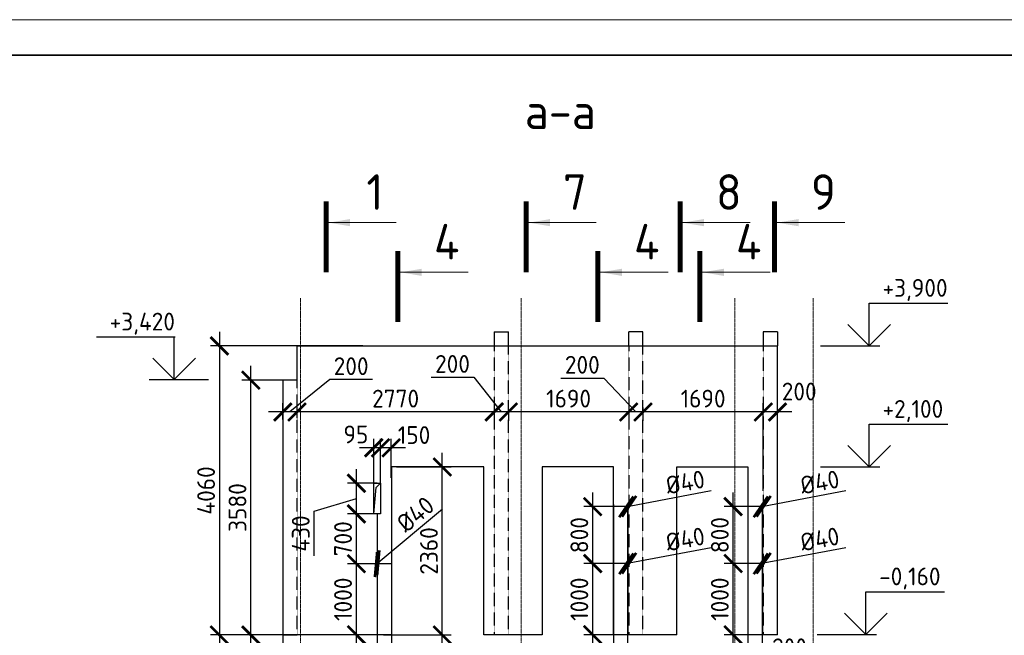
# Model space of a CAD drawing. Header units: millimetres. Extents: x 247266 to 730847, y -636031 to 10052.
# Tile 284 of 330: x 531180 to 545014, y -89465 to -80819. Entities that reach past the tile are written whole.
import ezdxf

# ---------------------------------------------------------------- set-up
doc = ezdxf.new("R2010")
doc.units = ezdxf.units.MM
for name, pattern in [('______5', [1100, 800, -100, 100, -100]), ('________', [0]), ('HIDDEN2', [4.7625, 3.175, -1.5875]), ('осевая', [50.8, 31.75, -6.35, 6.35, -6.35])]:
    doc.linetypes.add(name, pattern=pattern)
for name, color, linetype, lineweight in [('Standard', 7, 'Continuous', 25), ('Оси', 7, '______5', 18), ('ТОНКИЕ', 7, 'Continuous', 9), ('Узлы', 7, 'Continuous', 0)]:
    doc.layers.add(name, color=color, linetype=linetype, lineweight=lineweight)
doc.layers.add('РАЗМЕРЫ', color=7, linetype='Continuous')
doc.layers.add('ТОЛСТЫЕ_ОСНОВНЫЕ', color=7, linetype='Continuous')
doc.styles.add('GOST-2.304_Type-B', font='GOST_Common.ttf')
doc.dimstyles.new('СПДС', dxfattribs={"dimscale": 100, "dimtxt": 2.5, "dimasz": 2.5, "dimexe": 1.25, "dimexo": 0, "dimtad": 1, "dimdec": 0, "dimtxsty": 'GOST-2.304_Type-B', "dimblk": 'ARCHTICK', "dimcen": 2.5, "dimdle": 2, "dimadec": 0, "dimazin": 2, "dimtfac": 0.75, "dimtdec": 0, "dimtmove": 1, "dimatfit": 3, "dimfxl": 1, "dimtolj": 1, "dimarcsym": 1})

# ---------------------------------------------------------------- blocks, each defined once
blk = doc.blocks.new('*U3682')
at = {"layer": 'ТОЛСТЫЕ_ОСНОВНЫЕ', "lineweight": 35}
blk.add_lwpolyline([(20, 5), (836, 5), (836, 589), (20, 589)], close=True, dxfattribs=at)
at = {"layer": 'ТОНКИЕ'}
blk.add_lwpolyline([(0, 0), (841, 0), (841, 594), (0, 594)], close=True, dxfattribs=at)
blk = doc.blocks.new('_ArchTick')
at = {"color": 0, "linetype": 'ByBlock', "const_width": 0.15}
blk.add_lwpolyline([(-0.5, -0.5), (0.5, 0.5)], dxfattribs=at)
blk = doc.blocks.new('*D188')
at = {"layer": 'DEFPOINTS', "color": 0, "ltscale": 100}
for p in [(536473, -87101), (537117, -87101), (536293, -89461)]:
    blk.add_point(p, dxfattribs=at)
at = {"layer": 'РАЗМЕРЫ', "color": 0, "lineweight": -2}
for p, q in [((537117, -89661), (537117, -86901)), ((536473, -87101), (537242, -87101)), ((536293, -89461), (537242, -89461))]:
    blk.add_line(p, q, dxfattribs=at)
at = {"layer": 'РАЗМЕРЫ', "color": 0, "lineweight": -2, "ltscale": 100, "xscale": 250, "yscale": 250, "zscale": 250}
for p, rotation in [((537117, -87101), 90), ((537117, -89461), 270)]:
    blk.add_blockref('_ArchTick', p, dxfattribs=dict(at, rotation=rotation))
at = {"layer": 'РАЗМЕРЫ', "color": 0, "lineweight": 0, "ltscale": 100, "insert": (536930, -88281), "char_height": 250, "attachment_point": 5, "rotation": 90, "style": 'GOST-2.304_Type-B'}
blk.add_mtext('\\A1;2360', dxfattribs=at)
blk = doc.blocks.new('*D205')
at = {"layer": 'DEFPOINTS', "color": 0, "ltscale": 100}
for p in [(536002, -85401), (533986, -89461), (535740, -89461)]:
    blk.add_point(p, dxfattribs=at)
at = {"layer": 'РАЗМЕРЫ', "color": 0, "lineweight": -2}
for p, q in [((533986, -85201), (533986, -89661)), ((536002, -85401), (533861, -85401)), ((535740, -89461), (533861, -89461))]:
    blk.add_line(p, q, dxfattribs=at)
at = {"layer": 'РАЗМЕРЫ', "color": 0, "lineweight": -2, "ltscale": 100, "xscale": 250, "yscale": 250, "zscale": 250}
for p, rotation in [((533986, -85401), 90), ((533986, -89461), 270)]:
    blk.add_blockref('_ArchTick', p, dxfattribs=dict(at, rotation=rotation))
at = {"layer": 'РАЗМЕРЫ', "color": 0, "lineweight": 0, "ltscale": 100, "insert": (533799, -87431), "char_height": 250, "attachment_point": 5, "rotation": 90, "style": 'GOST-2.304_Type-B'}
blk.add_mtext('\\A1;4060', dxfattribs=at)
blk = doc.blocks.new('*D1306')
at = {"layer": 'DEFPOINTS', "color": 0, "ltscale": 100}
for p in [(534877, -89461), (535077, -90414), (534877, -90681)]:
    blk.add_point(p, dxfattribs=at)
at = {"layer": 'РАЗМЕРЫ', "color": 0, "lineweight": -2}
for p, q in [((534877, -89461), (534877, -90806)), ((535077, -90414), (535077, -90806)), ((535277, -90681), (534677, -90681)), ((534758, -91087), (534977, -90681)), ((534158, -91087), (534758, -91087))]:
    blk.add_line(p, q, dxfattribs=at)
at = {"layer": 'РАЗМЕРЫ', "color": 0, "lineweight": -2, "ltscale": 100, "xscale": 250, "yscale": 250, "zscale": 250, "rotation": 180}
blk.add_blockref('_ArchTick', (534877, -90681), dxfattribs=at)
at = {"layer": 'РАЗМЕРЫ', "color": 0, "lineweight": -2, "ltscale": 100, "xscale": 250, "yscale": 250, "zscale": 250}
blk.add_blockref('_ArchTick', (535077, -90681), dxfattribs=at)
at = {"layer": 'РАЗМЕРЫ', "color": 0, "lineweight": 0, "ltscale": 100, "insert": (534458, -90899), "char_height": 250, "attachment_point": 5, "style": 'GOST-2.304_Type-B'}
blk.add_mtext('\\A1;200', dxfattribs=at)
blk = doc.blocks.new('*D1307')
at = {"layer": 'DEFPOINTS', "color": 0, "ltscale": 100}
for p in [(541627, -86329), (541627, -87438), (541827, -87466)]:
    blk.add_point(p, dxfattribs=at)
at = {"layer": 'РАЗМЕРЫ', "color": 0, "lineweight": -2}
for p, q in [((541627, -87438), (541627, -86204)), ((541827, -87466), (541827, -86204)), ((542027, -86329), (541427, -86329))]:
    blk.add_line(p, q, dxfattribs=at)
at = {"layer": 'РАЗМЕРЫ', "color": 0, "lineweight": -2, "ltscale": 100, "xscale": 250, "yscale": 250, "zscale": 250, "rotation": 180}
blk.add_blockref('_ArchTick', (541627, -86329), dxfattribs=at)
at = {"layer": 'РАЗМЕРЫ', "color": 0, "lineweight": -2, "ltscale": 100, "xscale": 250, "yscale": 250, "zscale": 250}
blk.add_blockref('_ArchTick', (541827, -86329), dxfattribs=at)
at = {"layer": 'РАЗМЕРЫ', "color": 0, "lineweight": 0, "ltscale": 100, "insert": (542132, -86042), "char_height": 250, "attachment_point": 5, "style": 'GOST-2.304_Type-B'}
blk.add_mtext('\\A1;200', dxfattribs=at)
blk = doc.blocks.new('*D1308')
at = {"layer": 'DEFPOINTS', "color": 0, "ltscale": 100}
for p in [(539937, -86267), (539937, -86329), (541627, -87438)]:
    blk.add_point(p, dxfattribs=at)
at = {"layer": 'РАЗМЕРЫ', "color": 0, "lineweight": -2}
for p, q in [((539937, -86267), (539937, -86454)), ((541627, -87438), (541627, -86204)), ((541827, -86329), (539737, -86329))]:
    blk.add_line(p, q, dxfattribs=at)
at = {"layer": 'РАЗМЕРЫ', "color": 0, "lineweight": -2, "ltscale": 100, "xscale": 250, "yscale": 250, "zscale": 250, "rotation": 180}
blk.add_blockref('_ArchTick', (539937, -86329), dxfattribs=at)
at = {"layer": 'РАЗМЕРЫ', "color": 0, "lineweight": -2, "ltscale": 100, "xscale": 250, "yscale": 250, "zscale": 250}
blk.add_blockref('_ArchTick', (541627, -86329), dxfattribs=at)
at = {"layer": 'РАЗМЕРЫ', "color": 0, "lineweight": 0, "ltscale": 100, "insert": (540782, -86141), "char_height": 250, "attachment_point": 5, "style": 'GOST-2.304_Type-B'}
blk.add_mtext('\\A1;1690', dxfattribs=at)
blk = doc.blocks.new('*D1309')
at = {"layer": 'DEFPOINTS', "color": 0, "ltscale": 100}
for p in [(539737, -86274), (539937, -86267), (539737, -86329)]:
    blk.add_point(p, dxfattribs=at)
at = {"layer": 'РАЗМЕРЫ', "color": 0, "lineweight": -2}
for p, q in [((538785, -85854), (539385, -85854)), ((539385, -85854), (539837, -86329)), ((539737, -86274), (539737, -86454)), ((539937, -86267), (539937, -86454)), ((540137, -86329), (539537, -86329))]:
    blk.add_line(p, q, dxfattribs=at)
at = {"layer": 'РАЗМЕРЫ', "color": 0, "lineweight": -2, "ltscale": 100, "xscale": 250, "yscale": 250, "zscale": 250, "rotation": 180}
blk.add_blockref('_ArchTick', (539737, -86329), dxfattribs=at)
at = {"layer": 'РАЗМЕРЫ', "color": 0, "lineweight": -2, "ltscale": 100, "xscale": 250, "yscale": 250, "zscale": 250}
blk.add_blockref('_ArchTick', (539937, -86329), dxfattribs=at)
at = {"layer": 'РАЗМЕРЫ', "color": 0, "lineweight": 0, "ltscale": 100, "insert": (539085, -85666), "char_height": 250, "attachment_point": 5, "style": 'GOST-2.304_Type-B'}
blk.add_mtext('\\A1;200', dxfattribs=at)
blk = doc.blocks.new('*D1310')
at = {"layer": 'DEFPOINTS', "color": 0, "ltscale": 100}
for p in [(538047, -86309), (539737, -86274), (538047, -86329)]:
    blk.add_point(p, dxfattribs=at)
at = {"layer": 'РАЗМЕРЫ', "color": 0, "lineweight": -2}
for p, q in [((538047, -86309), (538047, -86454)), ((539737, -86274), (539737, -86454)), ((539937, -86329), (537847, -86329))]:
    blk.add_line(p, q, dxfattribs=at)
at = {"layer": 'РАЗМЕРЫ', "color": 0, "lineweight": -2, "ltscale": 100, "xscale": 250, "yscale": 250, "zscale": 250, "rotation": 180}
blk.add_blockref('_ArchTick', (538047, -86329), dxfattribs=at)
at = {"layer": 'РАЗМЕРЫ', "color": 0, "lineweight": -2, "ltscale": 100, "xscale": 250, "yscale": 250, "zscale": 250}
blk.add_blockref('_ArchTick', (539737, -86329), dxfattribs=at)
at = {"layer": 'РАЗМЕРЫ', "color": 0, "lineweight": 0, "ltscale": 100, "insert": (538892, -86141), "char_height": 250, "attachment_point": 5, "style": 'GOST-2.304_Type-B'}
blk.add_mtext('\\A1;1690', dxfattribs=at)
blk = doc.blocks.new('*D1311')
at = {"layer": 'DEFPOINTS', "color": 0, "ltscale": 100}
for p in [(537847, -86293), (538047, -86309), (537847, -86329)]:
    blk.add_point(p, dxfattribs=at)
at = {"layer": 'РАЗМЕРЫ', "color": 0, "lineweight": -2}
for p, q in [((536960, -85842), (537561, -85842)), ((537561, -85842), (537947, -86329)), ((537847, -86293), (537847, -86454)), ((538047, -86309), (538047, -86454)), ((538247, -86329), (537647, -86329))]:
    blk.add_line(p, q, dxfattribs=at)
at = {"layer": 'РАЗМЕРЫ', "color": 0, "lineweight": -2, "ltscale": 100, "xscale": 250, "yscale": 250, "zscale": 250, "rotation": 180}
blk.add_blockref('_ArchTick', (537847, -86329), dxfattribs=at)
at = {"layer": 'РАЗМЕРЫ', "color": 0, "lineweight": -2, "ltscale": 100, "xscale": 250, "yscale": 250, "zscale": 250}
blk.add_blockref('_ArchTick', (538047, -86329), dxfattribs=at)
at = {"layer": 'РАЗМЕРЫ', "color": 0, "lineweight": 0, "ltscale": 100, "insert": (537261, -85654), "char_height": 250, "attachment_point": 5, "style": 'GOST-2.304_Type-B'}
blk.add_mtext('\\A1;200', dxfattribs=at)
blk = doc.blocks.new('*D1312')
at = {"layer": 'DEFPOINTS', "color": 0, "ltscale": 100}
for p in [(537847, -86293), (535077, -86329), (535077, -86415)]:
    blk.add_point(p, dxfattribs=at)
at = {"layer": 'РАЗМЕРЫ', "color": 0, "lineweight": -2}
for p, q in [((535077, -86415), (535077, -86204)), ((537847, -86293), (537847, -86454)), ((538047, -86329), (534877, -86329))]:
    blk.add_line(p, q, dxfattribs=at)
at = {"layer": 'РАЗМЕРЫ', "color": 0, "lineweight": -2, "ltscale": 100, "xscale": 250, "yscale": 250, "zscale": 250, "rotation": 180}
blk.add_blockref('_ArchTick', (535077, -86329), dxfattribs=at)
at = {"layer": 'РАЗМЕРЫ', "color": 0, "lineweight": -2, "ltscale": 100, "xscale": 250, "yscale": 250, "zscale": 250}
blk.add_blockref('_ArchTick', (537847, -86329), dxfattribs=at)
at = {"layer": 'РАЗМЕРЫ', "color": 0, "lineweight": 0, "ltscale": 100, "insert": (536462, -86141), "char_height": 250, "attachment_point": 5, "style": 'GOST-2.304_Type-B'}
blk.add_mtext('\\A1;2770', dxfattribs=at)
blk = doc.blocks.new('*D1313')
at = {"layer": 'DEFPOINTS', "color": 0, "ltscale": 100}
for p in [(534877, -86329), (534877, -86433), (535077, -86415)]:
    blk.add_point(p, dxfattribs=at)
at = {"layer": 'РАЗМЕРЫ', "color": 0, "lineweight": -2}
for p, q in [((535536, -85874), (534977, -86329)), ((536137, -85874), (535536, -85874)), ((534877, -86433), (534877, -86204)), ((535077, -86415), (535077, -86204)), ((535277, -86329), (534677, -86329))]:
    blk.add_line(p, q, dxfattribs=at)
at = {"layer": 'РАЗМЕРЫ', "color": 0, "lineweight": -2, "ltscale": 100, "xscale": 250, "yscale": 250, "zscale": 250, "rotation": 180}
blk.add_blockref('_ArchTick', (534877, -86329), dxfattribs=at)
at = {"layer": 'РАЗМЕРЫ', "color": 0, "lineweight": -2, "ltscale": 100, "xscale": 250, "yscale": 250, "zscale": 250}
blk.add_blockref('_ArchTick', (535077, -86329), dxfattribs=at)
at = {"layer": 'РАЗМЕРЫ', "color": 0, "lineweight": 0, "ltscale": 100, "insert": (535837, -85686), "char_height": 250, "attachment_point": 5, "style": 'GOST-2.304_Type-B'}
blk.add_mtext('\\A1;200', dxfattribs=at)
blk = doc.blocks.new('*D1314')
at = {"layer": 'DEFPOINTS', "color": 0, "ltscale": 100}
for p in [(541412, -87628), (541612, -87658), (541412, -89804)]:
    blk.add_point(p, dxfattribs=at)
at = {"layer": 'РАЗМЕРЫ', "color": 0, "lineweight": -2}
for p, q in [((541412, -87628), (541412, -89929)), ((541612, -87658), (541612, -89929)), ((541812, -89804), (541212, -89804))]:
    blk.add_line(p, q, dxfattribs=at)
at = {"layer": 'РАЗМЕРЫ', "color": 0, "lineweight": -2, "ltscale": 100, "xscale": 250, "yscale": 250, "zscale": 250, "rotation": 180}
blk.add_blockref('_ArchTick', (541412, -89804), dxfattribs=at)
at = {"layer": 'РАЗМЕРЫ', "color": 0, "lineweight": -2, "ltscale": 100, "xscale": 250, "yscale": 250, "zscale": 250}
blk.add_blockref('_ArchTick', (541612, -89804), dxfattribs=at)
at = {"layer": 'РАЗМЕРЫ', "color": 0, "lineweight": 0, "ltscale": 100, "insert": (541996, -89634), "char_height": 250, "attachment_point": 5, "style": 'GOST-2.304_Type-B'}
blk.add_mtext('\\A1;200', dxfattribs=at)
blk = doc.blocks.new('*D1315')
at = {"layer": 'DEFPOINTS', "color": 0, "ltscale": 100}
for p in [(541204, -88458), (541612, -88458), (541491, -89457)]:
    blk.add_point(p, dxfattribs=at)
at = {"layer": 'РАЗМЕРЫ', "color": 0, "lineweight": -2}
for p, q in [((541204, -89657), (541204, -88258)), ((541612, -88458), (541079, -88458)), ((541491, -89457), (541079, -89457))]:
    blk.add_line(p, q, dxfattribs=at)
at = {"layer": 'РАЗМЕРЫ', "color": 0, "lineweight": -2, "ltscale": 100, "xscale": 250, "yscale": 250, "zscale": 250}
for p, rotation in [((541204, -88458), 90), ((541204, -89457), 270)]:
    blk.add_blockref('_ArchTick', p, dxfattribs=dict(at, rotation=rotation))
at = {"layer": 'РАЗМЕРЫ', "color": 0, "lineweight": 0, "ltscale": 100, "insert": (541017, -88958), "char_height": 250, "attachment_point": 5, "rotation": 90, "style": 'GOST-2.304_Type-B'}
blk.add_mtext('\\A1;1000', dxfattribs=at)
blk = doc.blocks.new('*D1316')
at = {"layer": 'DEFPOINTS', "color": 0, "ltscale": 100}
for p in [(541204, -87658), (541612, -87658), (541412, -88458)]:
    blk.add_point(p, dxfattribs=at)
at = {"layer": 'РАЗМЕРЫ', "color": 0, "lineweight": -2}
for p, q in [((541204, -88658), (541204, -87458)), ((541612, -87658), (541079, -87658)), ((541412, -88458), (541079, -88458))]:
    blk.add_line(p, q, dxfattribs=at)
at = {"layer": 'РАЗМЕРЫ', "color": 0, "lineweight": -2, "ltscale": 100, "xscale": 250, "yscale": 250, "zscale": 250}
for p, rotation in [((541204, -87658), 90), ((541204, -88458), 270)]:
    blk.add_blockref('_ArchTick', p, dxfattribs=dict(at, rotation=rotation))
at = {"layer": 'РАЗМЕРЫ', "color": 0, "lineweight": 0, "ltscale": 100, "insert": (541017, -88058), "char_height": 250, "attachment_point": 5, "rotation": 90, "style": 'GOST-2.304_Type-B'}
blk.add_mtext('\\A1;800', dxfattribs=at)
blk = doc.blocks.new('*D1317')
at = {"layer": 'РАЗМЕРЫ', "color": 0, "lineweight": -2}
for p in [(542787, -87437), (541593, -87661)]:
    blk.add_line(p, (541632, -87654), dxfattribs=at)
at = {"layer": 'РАЗМЕРЫ', "color": 0, "lineweight": -2, "ltscale": 100, "xscale": 250, "yscale": 250, "zscale": 250}
for p, rotation in [((541593, -87661), 10.65353269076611), ((541632, -87654), 190.6535326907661)]:
    blk.add_blockref('_ArchTick', p, dxfattribs=dict(at, rotation=rotation))
at = {"layer": 'РАЗМЕРЫ', "color": 0, "ltscale": 100, "insert": (542421, -87315), "char_height": 250, "attachment_point": 5, "rotation": 10.6535, "style": 'GOST-2.304_Type-B'}
blk.add_mtext('\\A1;%%c40', dxfattribs=at)
blk = doc.blocks.new('*D1318')
at = {"layer": 'РАЗМЕРЫ', "color": 0, "lineweight": -2}
for p in [(542787, -88237), (541593, -88461)]:
    blk.add_line(p, (541632, -88454), dxfattribs=at)
at = {"layer": 'РАЗМЕРЫ', "color": 0, "lineweight": -2, "ltscale": 100, "xscale": 250, "yscale": 250, "zscale": 250}
for p, rotation in [((541593, -88461), 10.65353269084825), ((541632, -88454), 190.6535326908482)]:
    blk.add_blockref('_ArchTick', p, dxfattribs=dict(at, rotation=rotation))
at = {"layer": 'РАЗМЕРЫ', "color": 0, "ltscale": 100, "insert": (542421, -88115), "char_height": 250, "attachment_point": 5, "rotation": 10.6535, "style": 'GOST-2.304_Type-B'}
blk.add_mtext('\\A1;%%c40', dxfattribs=at)
blk = doc.blocks.new('*D1321')
at = {"layer": 'DEFPOINTS', "color": 0, "ltscale": 100}
for p in [(539522, -87628), (539722, -87658), (539522, -89779)]:
    blk.add_point(p, dxfattribs=at)
at = {"layer": 'РАЗМЕРЫ', "color": 0, "lineweight": -2}
for p, q in [((539522, -87628), (539522, -89904)), ((539722, -87658), (539722, -89904)), ((539223, -90106), (539622, -89779)), ((539922, -89779), (539322, -89779)), ((538623, -90106), (539223, -90106))]:
    blk.add_line(p, q, dxfattribs=at)
at = {"layer": 'РАЗМЕРЫ', "color": 0, "lineweight": -2, "ltscale": 100, "xscale": 250, "yscale": 250, "zscale": 250, "rotation": 180}
blk.add_blockref('_ArchTick', (539522, -89779), dxfattribs=at)
at = {"layer": 'РАЗМЕРЫ', "color": 0, "lineweight": -2, "ltscale": 100, "xscale": 250, "yscale": 250, "zscale": 250}
blk.add_blockref('_ArchTick', (539722, -89779), dxfattribs=at)
at = {"layer": 'РАЗМЕРЫ', "color": 0, "lineweight": 0, "ltscale": 100, "insert": (538923, -89918), "char_height": 250, "attachment_point": 5, "style": 'GOST-2.304_Type-B'}
blk.add_mtext('\\A1;200', dxfattribs=at)
blk = doc.blocks.new('*D1322')
at = {"layer": 'DEFPOINTS', "color": 0, "ltscale": 100}
for p in [(539231, -88458), (539722, -88458), (539601, -89457)]:
    blk.add_point(p, dxfattribs=at)
at = {"layer": 'РАЗМЕРЫ', "color": 0, "lineweight": -2}
for p, q in [((539231, -89657), (539231, -88258)), ((539722, -88458), (539106, -88458)), ((539601, -89457), (539106, -89457))]:
    blk.add_line(p, q, dxfattribs=at)
at = {"layer": 'РАЗМЕРЫ', "color": 0, "lineweight": -2, "ltscale": 100, "xscale": 250, "yscale": 250, "zscale": 250}
for p, rotation in [((539231, -88458), 90), ((539231, -89457), 270)]:
    blk.add_blockref('_ArchTick', p, dxfattribs=dict(at, rotation=rotation))
at = {"layer": 'РАЗМЕРЫ', "color": 0, "lineweight": 0, "ltscale": 100, "insert": (539043, -88958), "char_height": 250, "attachment_point": 5, "rotation": 90, "style": 'GOST-2.304_Type-B'}
blk.add_mtext('\\A1;1000', dxfattribs=at)
blk = doc.blocks.new('*D1319')
at = {"layer": 'DEFPOINTS', "color": 0, "ltscale": 100}
for p in [(539231, -87658), (539722, -87658), (539522, -88458)]:
    blk.add_point(p, dxfattribs=at)
at = {"layer": 'РАЗМЕРЫ', "color": 0, "lineweight": -2}
for p, q in [((539231, -88658), (539231, -87458)), ((539722, -87658), (539106, -87658)), ((539522, -88458), (539106, -88458))]:
    blk.add_line(p, q, dxfattribs=at)
at = {"layer": 'РАЗМЕРЫ', "color": 0, "lineweight": -2, "ltscale": 100, "xscale": 250, "yscale": 250, "zscale": 250}
for p, rotation in [((539231, -87658), 90), ((539231, -88458), 270)]:
    blk.add_blockref('_ArchTick', p, dxfattribs=dict(at, rotation=rotation))
at = {"layer": 'РАЗМЕРЫ', "color": 0, "lineweight": 0, "ltscale": 100, "insert": (539043, -88058), "char_height": 250, "attachment_point": 5, "rotation": 90, "style": 'GOST-2.304_Type-B'}
blk.add_mtext('\\A1;800', dxfattribs=at)
blk = doc.blocks.new('*D1323')
at = {"layer": 'РАЗМЕРЫ', "color": 0, "lineweight": -2}
for p in [(540897, -87437), (539703, -87661)]:
    blk.add_line(p, (539742, -87654), dxfattribs=at)
at = {"layer": 'РАЗМЕРЫ', "color": 0, "lineweight": -2, "ltscale": 100, "xscale": 250, "yscale": 250, "zscale": 250}
for p, rotation in [((539703, -87661), 10.65353269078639), ((539742, -87654), 190.6535326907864)]:
    blk.add_blockref('_ArchTick', p, dxfattribs=dict(at, rotation=rotation))
at = {"layer": 'РАЗМЕРЫ', "color": 0, "ltscale": 100, "insert": (540531, -87315), "char_height": 250, "attachment_point": 5, "rotation": 10.6535, "style": 'GOST-2.304_Type-B'}
blk.add_mtext('\\A1;%%c40', dxfattribs=at)
blk = doc.blocks.new('*D1320')
at = {"layer": 'РАЗМЕРЫ', "color": 0, "lineweight": -2}
for p in [(540897, -88237), (539703, -88461)]:
    blk.add_line(p, (539742, -88454), dxfattribs=at)
at = {"layer": 'РАЗМЕРЫ', "color": 0, "lineweight": -2, "ltscale": 100, "xscale": 250, "yscale": 250, "zscale": 250}
for p, rotation in [((539703, -88461), 10.6535326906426), ((539742, -88454), 190.6535326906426)]:
    blk.add_blockref('_ArchTick', p, dxfattribs=dict(at, rotation=rotation))
at = {"layer": 'РАЗМЕРЫ', "color": 0, "ltscale": 100, "insert": (540531, -88115), "char_height": 250, "attachment_point": 5, "rotation": 10.6535, "style": 'GOST-2.304_Type-B'}
blk.add_mtext('\\A1;%%c40', dxfattribs=at)
blk = doc.blocks.new('*D1324')
at = {"layer": 'DEFPOINTS', "color": 0, "ltscale": 100}
for p in [(536402, -87660), (536202, -87760), (536202, -89781)]:
    blk.add_point(p, dxfattribs=at)
at = {"layer": 'РАЗМЕРЫ', "color": 0, "lineweight": -2}
for p, q in [((536402, -87660), (536402, -89906)), ((536202, -87760), (536202, -89906)), ((535903, -90107), (536302, -89781)), ((536602, -89781), (536002, -89781)), ((535303, -90107), (535903, -90107))]:
    blk.add_line(p, q, dxfattribs=at)
at = {"layer": 'РАЗМЕРЫ', "color": 0, "lineweight": -2, "ltscale": 100, "xscale": 250, "yscale": 250, "zscale": 250, "rotation": 180}
blk.add_blockref('_ArchTick', (536202, -89781), dxfattribs=at)
at = {"layer": 'РАЗМЕРЫ', "color": 0, "lineweight": -2, "ltscale": 100, "xscale": 250, "yscale": 250, "zscale": 250}
blk.add_blockref('_ArchTick', (536402, -89781), dxfattribs=at)
at = {"layer": 'РАЗМЕРЫ', "color": 0, "lineweight": 0, "ltscale": 100, "insert": (535603, -89920), "char_height": 250, "attachment_point": 5, "style": 'GOST-2.304_Type-B'}
blk.add_mtext('\\A1;200', dxfattribs=at)
blk = doc.blocks.new('*D1325')
at = {"layer": 'DEFPOINTS', "color": 0, "ltscale": 100}
for p in [(535911, -88460), (536402, -88460), (536281, -89459)]:
    blk.add_point(p, dxfattribs=at)
at = {"layer": 'РАЗМЕРЫ', "color": 0, "lineweight": -2}
for p, q in [((535911, -89659), (535911, -88260)), ((536402, -88460), (535786, -88460)), ((536281, -89459), (535786, -89459))]:
    blk.add_line(p, q, dxfattribs=at)
at = {"layer": 'РАЗМЕРЫ', "color": 0, "lineweight": -2, "ltscale": 100, "xscale": 250, "yscale": 250, "zscale": 250}
for p, rotation in [((535911, -88460), 90), ((535911, -89459), 270)]:
    blk.add_blockref('_ArchTick', p, dxfattribs=dict(at, rotation=rotation))
at = {"layer": 'РАЗМЕРЫ', "color": 0, "lineweight": 0, "ltscale": 100, "insert": (535723, -88959), "char_height": 250, "attachment_point": 5, "rotation": 90, "style": 'GOST-2.304_Type-B'}
blk.add_mtext('\\A1;1000', dxfattribs=at)
blk = doc.blocks.new('*D1326')
at = {"layer": 'DEFPOINTS', "color": 0, "ltscale": 100}
for p in [(535911, -87760), (536154, -87760), (536202, -88460)]:
    blk.add_point(p, dxfattribs=at)
at = {"layer": 'РАЗМЕРЫ', "color": 0, "lineweight": -2}
for p, q in [((535911, -88660), (535911, -87560)), ((536154, -87760), (535786, -87760)), ((536202, -88460), (535786, -88460))]:
    blk.add_line(p, q, dxfattribs=at)
at = {"layer": 'РАЗМЕРЫ', "color": 0, "lineweight": -2, "ltscale": 100, "xscale": 250, "yscale": 250, "zscale": 250}
for p, rotation in [((535911, -87760), 90), ((535911, -88460), 270)]:
    blk.add_blockref('_ArchTick', p, dxfattribs=dict(at, rotation=rotation))
at = {"layer": 'РАЗМЕРЫ', "color": 0, "lineweight": 0, "ltscale": 100, "insert": (535723, -88110), "char_height": 250, "attachment_point": 5, "rotation": 90, "style": 'GOST-2.304_Type-B'}
blk.add_mtext('\\A1;700', dxfattribs=at)
blk = doc.blocks.new('*D1327')
at = {"layer": 'РАЗМЕРЫ', "color": 0, "lineweight": -2}
for p in [(537120, -87693), (536187, -88472)]:
    blk.add_line(p, (536217, -88447), dxfattribs=at)
at = {"layer": 'РАЗМЕРЫ', "color": 0, "lineweight": -2, "ltscale": 100, "xscale": 250, "yscale": 250, "zscale": 250}
for p, rotation in [((536217, -88447), 219.8535653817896), ((536187, -88472), 39.85356538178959)]:
    blk.add_blockref('_ArchTick', p, dxfattribs=dict(at, rotation=rotation))
at = {"layer": 'РАЗМЕРЫ', "color": 0, "ltscale": 100, "insert": (536740, -87766), "char_height": 250, "attachment_point": 5, "rotation": 39.8536, "style": 'GOST-2.304_Type-B'}
blk.add_mtext('\\A1;%%c40', dxfattribs=at)
blk = doc.blocks.new('*D1328')
at = {"layer": 'DEFPOINTS', "color": 0, "ltscale": 100}
for p in [(535911, -87330), (536202, -87330), (536154, -87760)]:
    blk.add_point(p, dxfattribs=at)
at = {"layer": 'РАЗМЕРЫ', "color": 0, "lineweight": -2}
for p, q in [((535911, -87960), (535911, -87130)), ((536202, -87330), (535786, -87330)), ((535317, -87723), (535911, -87545)), ((535317, -88348), (535317, -87723)), ((536154, -87760), (535786, -87760))]:
    blk.add_line(p, q, dxfattribs=at)
at = {"layer": 'РАЗМЕРЫ', "color": 0, "lineweight": -2, "ltscale": 100, "xscale": 250, "yscale": 250, "zscale": 250}
for p, rotation in [((535911, -87330), 90), ((535911, -87760), 270)]:
    blk.add_blockref('_ArchTick', p, dxfattribs=dict(at, rotation=rotation))
at = {"layer": 'РАЗМЕРЫ', "color": 0, "lineweight": 0, "ltscale": 100, "insert": (535129, -88036), "char_height": 250, "attachment_point": 5, "rotation": 90, "style": 'GOST-2.304_Type-B'}
blk.add_mtext('\\A1;430', dxfattribs=at)
blk = doc.blocks.new('*D1329')
at = {"layer": 'DEFPOINTS', "color": 0, "ltscale": 100}
for p in [(536249, -86832), (536400, -87254), (536249, -87330)]:
    blk.add_point(p, dxfattribs=at)
at = {"layer": 'РАЗМЕРЫ', "color": 0, "lineweight": -2}
for p, q in [((536249, -87330), (536249, -86707)), ((536400, -87254), (536400, -86707)), ((536600, -86832), (536049, -86832))]:
    blk.add_line(p, q, dxfattribs=at)
at = {"layer": 'РАЗМЕРЫ', "color": 0, "lineweight": -2, "ltscale": 100, "xscale": 250, "yscale": 250, "zscale": 250, "rotation": 180}
blk.add_blockref('_ArchTick', (536249, -86832), dxfattribs=at)
at = {"layer": 'РАЗМЕРЫ', "color": 0, "lineweight": -2, "ltscale": 100, "xscale": 250, "yscale": 250, "zscale": 250}
blk.add_blockref('_ArchTick', (536400, -86832), dxfattribs=at)
at = {"layer": 'РАЗМЕРЫ', "color": 0, "lineweight": 0, "ltscale": 100, "insert": (536721, -86653), "char_height": 250, "attachment_point": 5, "style": 'GOST-2.304_Type-B'}
blk.add_mtext('\\A1;150', dxfattribs=at)
blk = doc.blocks.new('*D1330')
at = {"layer": 'DEFPOINTS', "color": 0, "ltscale": 100}
for p in [(536154, -86832), (536154, -87330), (536249, -87330)]:
    blk.add_point(p, dxfattribs=at)
at = {"layer": 'РАЗМЕРЫ', "color": 0, "lineweight": -2}
for p, q in [((536154, -87330), (536154, -86707)), ((536249, -87330), (536249, -86707)), ((536449, -86832), (535954, -86832))]:
    blk.add_line(p, q, dxfattribs=at)
at = {"layer": 'РАЗМЕРЫ', "color": 0, "lineweight": -2, "ltscale": 100, "xscale": 250, "yscale": 250, "zscale": 250}
blk.add_blockref('_ArchTick', (536154, -86832), dxfattribs=at)
at = {"layer": 'РАЗМЕРЫ', "color": 0, "lineweight": -2, "ltscale": 100, "xscale": 250, "yscale": 250, "zscale": 250, "rotation": 180}
blk.add_blockref('_ArchTick', (536249, -86832), dxfattribs=at)
at = {"layer": 'РАЗМЕРЫ', "color": 0, "lineweight": 0, "ltscale": 100, "insert": (535904, -86644), "char_height": 250, "attachment_point": 5, "style": 'GOST-2.304_Type-B'}
blk.add_mtext('\\A1;95', dxfattribs=at)
blk = doc.blocks.new('*D2921')
at = {"layer": 'DEFPOINTS', "color": 0, "ltscale": 100}
for p in [(534428, -85881), (534877, -85881), (534877, -89461)]:
    blk.add_point(p, dxfattribs=at)
at = {"layer": 'РАЗМЕРЫ', "color": 0, "lineweight": -2}
for p, q in [((534428, -89661), (534428, -85681)), ((534877, -85881), (534303, -85881)), ((534877, -89461), (534303, -89461))]:
    blk.add_line(p, q, dxfattribs=at)
at = {"layer": 'РАЗМЕРЫ', "color": 0, "lineweight": -2, "ltscale": 100, "xscale": 250, "yscale": 250, "zscale": 250}
for p, rotation in [((534428, -85881), 90), ((534428, -89461), 270)]:
    blk.add_blockref('_ArchTick', p, dxfattribs=dict(at, rotation=rotation))
at = {"layer": 'РАЗМЕРЫ', "color": 0, "lineweight": 0, "ltscale": 100, "insert": (534240, -87671), "char_height": 250, "attachment_point": 5, "rotation": 90, "style": 'GOST-2.304_Type-B'}
blk.add_mtext('\\A1;3580', dxfattribs=at)

msp = doc.modelspace()

# ---------------------------------------------------------------- linework, layer by layer
at = {"linetype": 'HIDDEN2', "transparency": 33554687}
for p, q in [((535077.33, -86180.89), (535077.33, -85400.89)), ((537847.33, -85400.89), (537847.33, -89460.89)), ((538047.33, -89460.89), (538047.33, -85400.89)), ((539737.33, -85400.89), (539737.33, -89460.89)), ((539937.33, -89460.89), (539937.33, -85400.89)), ((541627.33, -85400.89), (541627.33, -89460.89)), ((535077.33, -89460.89), (535077.33, -86180.89))]:
    msp.add_line(p, q, dxfattribs=at)
for points in [[(543116.94, -84800.89), (544222.22, -84800.89)], [(543116.94, -85400.89), (543116.94, -84800.89)], [(543416.94, -85100.89), (543116.94, -85400.89), (542816.94, -85100.89)], [(532258.49, -85274.32), (533363.76, -85274.32)], [(533352.34, -85874.32), (533352.34, -85274.32)], [(542432.37, -85400.89), (543266.94, -85400.89)], [(533652.34, -85574.32), (533352.34, -85874.32), (533052.34, -85574.32)], [(532997.5, -85874.32), (533832.07, -85874.32)], [(543116.94, -86501.02), (544222.22, -86501.02)], [(543116.94, -87101.02), (543116.94, -86501.02)], [(543416.94, -86801.02), (543116.94, -87101.02), (542816.94, -86801.02)], [(542432.37, -87101.02), (543266.94, -87101.02)], [(543069.3, -88852.97), (544174.58, -88852.97)], [(543069.3, -89452.97), (543069.3, -88852.97)], [(543369.3, -89152.97), (543069.3, -89452.97), (542769.3, -89152.97)], [(542384.74, -89452.97), (543219.3, -89452.97)]]:
    msp.add_lwpolyline(points)
at = {"layer": 'Standard', "linetype": '________', "lineweight": 30, "transparency": 33554687}
for p, q in [((537847.33, -85200.89), (537847.33, -85400.89)), ((537847.33, -85200.89), (538047.33, -85200.89)), ((538047.33, -85400.89), (538047.33, -85200.89)), ((539737.33, -85400.89), (539737.33, -85200.89)), ((539937.33, -85200.89), (539737.33, -85200.89)), ((539937.33, -85400.89), (539937.33, -85200.89)), ((541627.33, -85200.89), (541627.33, -85400.89)), ((541827.33, -85200.89), (541627.33, -85200.89)), ((541827.33, -85200.89), (541827.33, -85400.89)), ((535077.33, -85878.62), (535077.33, -85400.89)), ((535077.33, -85400.89), (541827.33, -85400.89)), ((541827.33, -88060.89), (541827.33, -85400.89)), ((534877.33, -85878.62), (535077.33, -85878.62)), ((534877.33, -85880.89), (534877.33, -89460.89)), ((536401.87, -87100.89), (536401.87, -89460.89)), ((537702.33, -87100.89), (536401.87, -87100.89)), ((537702.33, -89460.89), (537702.33, -87100.89)), ((538522.33, -87100.89), (538522.33, -89460.89)), ((539522.33, -87100.89), (538522.33, -87100.89)), ((539522.33, -89460.89), (539522.33, -87100.89)), ((540412.33, -89460.89), (540412.33, -87100.89)), ((540412.33, -87100.89), (541412.33, -87100.89)), ((541412.33, -87100.89), (541412.33, -89460.89)), ((541827.33, -89460.89), (541827.33, -88060.89)), ((534877.33, -89460.89), (535077.33, -89460.89)), ((536401.87, -89460.89), (535077.33, -89460.89)), ((538522.33, -89460.89), (537702.33, -89460.89)), ((540412.33, -89460.89), (539522.33, -89460.89)), ((541827.33, -89460.89), (541412.33, -89457.76))]:
    msp.add_line(p, q, dxfattribs=at)
at = {"layer": 'Standard', "linetype": 'Continuous', "lineweight": 25, "transparency": 33554687}
msp.add_line((535077.33, -85400.89), (534877.33, -85400.89), dxfattribs=at)
at = {"layer": 'Standard', "linetype": '________', "lineweight": 30, "transparency": 33554687}
msp.add_lwpolyline([(536154.45, -87329.63), (536249.45, -87329.63), (536249.45, -87759.63), (536154.45, -87759.63)], close=True, dxfattribs=at)
at = {"layer": 'Оси', "linetype": 'осевая', "lineweight": 0, "ltscale": 0.3, "transparency": 33554687}
for p, q in [((535127.33, -93638.4), (535127.33, -84731.64)), ((538227.33, -93638.4), (538227.33, -84731.64)), ((541227.33, -93638.4), (541227.33, -84731.64)), ((542327.33, -93638.4), (542327.33, -84731.64))]:
    msp.add_line(p, q, dxfattribs=at)
at = {"layer": 'РАЗМЕРЫ'}
msp.add_lwpolyline([(536154.45, -87759.63), (536187.03, -87391.28), (536249.45, -87329.63)], dxfattribs=at)
for centre in [(541612.33, -87657.76), (536201.95, -88459.38), (541612.33, -88457.76)]:
    msp.add_circle(centre, 20, dxfattribs=at)
at = {"layer": 'Узлы', "linetype": 'Continuous', "lineweight": 0}
for p, q in [((535520.49, -83669.82, 400), (536470.49, -83669.82, 400)), ((538330.8, -83669.82, 400), (539280.8, -83669.82, 400)), ((540493.1, -83669.82, 400), (541443.1, -83669.82, 400)), ((541822.09, -83669.82, 400), (542772.09, -83669.82, 400)), ((536529.68, -84367.26, 400), (537479.68, -84367.26, 400)), ((539339.99, -84367.26, 400), (540289.99, -84367.26, 400)), ((540772.99, -84367.26, 400), (541722.99, -84367.26, 400))]:
    msp.add_line(p, q, dxfattribs=at)
at = {"layer": 'Узлы', "linetype": 'Continuous', "lineweight": 0, "const_width": 70, "elevation": 400}
for points in [[(535485.49, -83369.82), (535485.49, -84369.82)], [(538295.8, -83369.82), (538295.8, -84369.82)], [(540458.1, -83369.82), (540458.1, -84369.82)], [(541787.09, -83369.82), (541787.09, -84369.82)], [(536494.68, -84067.26), (536494.68, -85067.26)], [(539304.99, -84067.26), (539304.99, -85067.26)], [(540737.99, -84067.26), (540737.99, -85067.26)]]:
    msp.add_lwpolyline(points, dxfattribs=at)
at = {"layer": 'Узлы', "linetype": 'Continuous', "lineweight": 0}
for points in [[(535520.49, -83669.82, 400), (535820.94, -83720.09, 400), (535820.94, -83619.54, 400)], [(538330.8, -83669.82, 400), (538631.25, -83720.09, 400), (538631.25, -83619.54, 400)], [(540493.1, -83669.82, 400), (540793.55, -83720.09, 400), (540793.55, -83619.54, 400)], [(541822.09, -83669.82, 400), (542122.54, -83720.09, 400), (542122.54, -83619.54, 400)], [(536529.68, -84367.26, 400), (536830.13, -84417.54, 400), (536830.13, -84316.99, 400)], [(539339.99, -84367.26, 400), (539640.44, -84417.54, 400), (539640.44, -84316.99, 400)], [(540772.99, -84367.26, 400), (541073.44, -84417.54, 400), (541073.44, -84316.99, 400)]]:
    msp.add_solid(points, dxfattribs=at)

# ---------------------------------------------------------------- block references
at = {"xscale": 100, "yscale": 100, "zscale": 100}
msp.add_blockref('*U3682', (526875.32, -140219.35, 3100), dxfattribs=at)

# ---------------------------------------------------------------- texts
at = {"style": 'GOST-2.304_Type-B'}
for s, p in [('+3,900', (543302.86, -84710.89)), ('+3,420', (532444.4, -85184.32)), ('+2,100', (543302.86, -86411.02)), ('-0,160', (543255.22, -88762.97))]:
    msp.add_text(s, height=250, dxfattribs=at).set_placement(p)
at = {"layer": 'РАЗМЕРЫ', "insert": (538775.16, -82105.71), "char_height": 500, "attachment_point": 5, "style": 'GOST-2.304_Type-B'}
msp.add_mtext_dynamic_manual_height_columns('а-а', width=3941.2128, gutter_width=625, heights=[0], dxfattribs=at)
at = {"layer": 'Узлы', "linetype": 'Continuous', "lineweight": 0, "char_height": 500, "attachment_point": 5, "style": 'GOST-2.304_Type-B'}
for s, insert in [('1', (536170.49, -83239.82, 400)), ('7', (538980.8, -83239.82, 400)), ('8', (541143.1, -83239.82, 400)), ('9', (542472.09, -83239.82, 400)), ('4', (537179.68, -83937.26, 400)), ('4', (539989.99, -83937.26, 400)), ('4', (541422.99, -83937.26, 400))]:
    msp.add_mtext_dynamic_manual_height_columns(s, width=723.8798, gutter_width=25, heights=[0], dxfattribs=dict(at, insert=insert))

# ---------------------------------------------------------------- dimensions: what is measured, and where the dimension line sits
at = {"layer": 'РАЗМЕРЫ', "lineweight": 0}
for base, p1, p2, angle, picture, middle in [((533986.29, -89460.89), (536001.93, -85400.89), (535739.6, -89460.89), 90, '*D205', (533798.67, -87430.89)), ((534427.55, -85880.89), (534877.33, -89460.89), (534877.33, -85880.89), 90, '*D2921', (534239.93, -87670.89)), ((535077.33, -86328.54, 200), (537847.33, -86293.36), (535077.33, -86415.17), 180, '*D1312', (536462.33, -86140.66, 200)), ((538047.33, -86328.54, 200), (539737.33, -86273.79), (538047.33, -86309.19), 180, '*D1310', (538892.33, -86140.91, 200)), ((539937.33, -86328.54, 200), (541627.33, -87437.73), (539937.33, -86267.27), 180, '*D1308', (540782.33, -86140.91, 200)), ((537117.14, -87100.89), (536293.26, -89460.89), (536472.55, -87100.89), 90, '*D188', (536929.51, -88280.89)), ((535910.71, -87329.63), (536154.45, -87759.63), (536201.95, -87329.63), 90, '*D1328', (535128.96, -87785.37)), ((535910.71, -87759.63), (536201.95, -88459.63), (536154.45, -87759.63), 90, '*D1326', (535722.84, -88109.63)), ((539231.1, -87657.76), (539522.33, -88457.76), (539722.33, -87657.76), 90, '*D1319', (539043.47, -88057.76)), ((541204.22, -87657.76), (541412.33, -88457.76), (541612.33, -87657.76), 90, '*D1316', (541016.59, -88057.76)), ((535910.71, -88459.63), (536280.96, -89459.23), (536401.95, -88459.63), 90, '*D1325', (535723.09, -88959.43)), ((539231.1, -88457.76), (539601.34, -89457.36), (539722.33, -88457.76), 90, '*D1322', (539043.47, -88957.56)), ((541204.22, -88457.76), (541491.34, -89457.36), (541612.33, -88457.76), 90, '*D1315', (541016.59, -88957.56))]:
    dim = msp.add_linear_dim(base=base, p1=p1, p2=p2, angle=angle, dimstyle='СПДС', dxfattribs=at)
    dim.commit()
    dim.dimension.update_dxf_attribs({"geometry": picture, "text_midpoint": middle})
for base, p1, p2, picture, middle in [((537847.33, -86328.54, 200), (538047.33, -86309.19), (537847.33, -86293.36), '*D1311', (537498.25, -85841.6, 200)), ((534877.33, -86328.54, 200), (535077.33, -86415.17), (534877.33, -86432.6), '*D1313', (535598.93, -85873.67, 200)), ((539737.33, -86328.54, 200), (539937.33, -86267.27), (539737.33, -86273.79), '*D1309', (539322.92, -85853.73, 200)), ((541627.33, -86328.54, 200), (541827.33, -87465.67), (541627.33, -87437.73), '*D1307', (542132.3, -86229.58, 200)), ((534877.33, -90680.57), (535077.33, -90414.43, -200), (534877.33, -89460.89), '*D1306', (534695.63, -91086.82))]:
    dim = msp.add_linear_dim(base=base, p1=p1, p2=p2, angle=180, dimstyle='СПДС', dxfattribs=at)
    dim.commit()
    dim.dimension.update_dxf_attribs({"geometry": picture, "text_midpoint": middle, "dimtype": 160})
for base, p1, p2, picture, middle in [((536154.45, -86831.92), (536249.45, -87329.63), (536154.45, -87329.63), '*D1330', (535904.45, -86831.92)), ((536249.45, -86831.92), (536399.87, -87254.45), (536249.45, -87329.63), '*D1329', (536720.82, -86841.04)), ((536201.95, -89780.66), (536401.95, -87659.63), (536201.95, -87759.63), '*D1324', (535840.52, -90107.43)), ((539522.33, -89778.79), (539722.33, -87657.76), (539522.33, -87627.7), '*D1321', (539160.9, -90105.57)), ((541412.33, -89803.64), (541612.33, -87657.76), (541412.33, -87627.7), '*D1314', (541996.33, -89821.49))]:
    dim = msp.add_linear_dim(base=base, p1=p1, p2=p2, dimstyle='СПДС', dxfattribs=at)
    dim.commit()
    dim.dimension.update_dxf_attribs({"geometry": picture, "text_midpoint": middle, "dimtype": 160})
at = {"layer": 'РАЗМЕРЫ'}
for p1, p2, picture, middle in [((539702.68, -87661.46), (539741.99, -87654.06), '*D1323', (540530.64, -87314.79)), ((541592.68, -87661.46), (541631.99, -87654.06), '*D1317', (542420.64, -87314.79)), ((536186.6, -88472.2), (536217.31, -88446.56), '*D1327', (536740.22, -87765.66)), ((539702.68, -88461.46), (539741.99, -88454.06), '*D1320', (540530.64, -88114.79)), ((541592.68, -88461.46), (541631.99, -88454.06), '*D1318', (542420.64, -88114.79))]:
    dim = msp.add_diameter_dim_2p(p1=p1, p2=p2, dimstyle='СПДС', dxfattribs=at)
    dim.commit()
    dim.dimension.update_dxf_attribs({"geometry": picture, "text_midpoint": middle})

doc.saveas('drawing.dxf')
